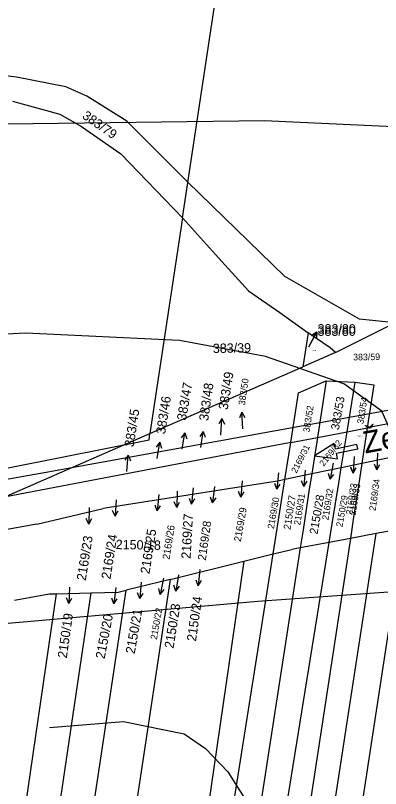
# Model space of a CAD drawing. Extents: x -555860 to -552701, y -1187050 to -1182291.
# Drawn here: x -555043.6 to -554977.1, y -1185590 to -1185449.2 of the extents above; entities that cross this region are included whole.
import ezdxf

# ---------------------------------------------------------------- set-up
doc = ezdxf.new("R2010")
doc.units = 0
for name, color, linetype in [('LEG_2b', 7, 'Continuous'), ('Level 16', 7, 'Continuous'), ('Level 41', 7, 'Continuous'), ('Level 42', 7, 'Continuous'), ('navrh_BV', 7, 'Continuous'), ('Poz předměty', 7, 'Continuous'), ('stav_BV', 7, 'Continuous'), ('Značky kultur', 7, 'Continuous')]:
    doc.layers.add(name, color=color, linetype=linetype)

msp = doc.modelspace()

# ---------------------------------------------------------------- linework, layer by layer
at = {"layer": 'Level 16'}
for p, q in [((-554990.11, -1185509.52), (-554988.72, -1185506.86)), ((-554988.72, -1185506.86), (-554989.63, -1185507.51)), ((-554988.72, -1185506.86), (-554988.74, -1185507.98)), ((-555002.32, -1185521.44), (-555002.78, -1185522.47)), ((-555002.18, -1185524.44), (-555002.32, -1185521.44)), ((-555002.32, -1185521.44), (-555001.78, -1185522.42)), ((-555005.95, -1185522.6), (-555006.52, -1185523.56)), ((-555006.16, -1185525.59), (-555005.95, -1185522.6)), ((-555005.95, -1185522.6), (-555005.52, -1185523.63)), ((-555012.72, -1185525.2), (-555013.37, -1185526.11)), ((-555013.19, -1185528.16), (-555012.72, -1185525.2)), ((-555012.72, -1185525.2), (-555012.38, -1185526.26)), ((-555009.38, -1185524.91), (-555010.01, -1185525.83)), ((-555009.8, -1185527.88), (-555009.38, -1185524.91)), ((-555009.38, -1185524.91), (-555009.02, -1185525.97)), ((-555017.29, -1185526.9), (-555017.94, -1185527.82)), ((-555017.75, -1185529.87), (-555017.29, -1185526.9)), ((-555017.29, -1185526.9), (-555016.95, -1185527.97)), ((-555023.05, -1185529.23), (-555023.62, -1185530.19)), ((-555023.28, -1185532.22), (-555023.05, -1185529.23)), ((-555023.05, -1185529.23), (-555022.63, -1185530.26)), ((-554981.86, -1185529.5), (-554982.05, -1185532.5)), ((-554977.62, -1185528.91), (-554977.73, -1185531.91)), ((-554985.72, -1185530.7), (-554986.27, -1185533.65)), ((-554982.05, -1185532.5), (-554982.48, -1185531.47)), ((-554982.05, -1185532.5), (-554981.49, -1185531.53)), ((-554977.73, -1185531.91), (-554978.19, -1185530.89)), ((-554977.73, -1185531.91), (-554977.2, -1185530.93)), ((-554995.65, -1185532.48), (-554995.95, -1185535.47)), ((-554990.78, -1185531.97), (-554991.04, -1185534.96)), ((-554986.27, -1185533.65), (-554986.58, -1185532.57)), ((-554986.27, -1185533.65), (-554985.6, -1185532.76)), ((-555002.28, -1185533.92), (-555002.5, -1185536.91)), ((-554991.04, -1185534.96), (-554991.45, -1185533.92)), ((-554991.04, -1185534.96), (-554990.45, -1185534.01)), ((-555014.12, -1185535.79), (-555014.2, -1185538.79)), ((-555011.18, -1185535.19), (-555011.5, -1185538.17)), ((-555007.29, -1185534.96), (-555007.66, -1185537.94)), ((-554995.95, -1185535.47), (-554996.35, -1185534.42)), ((-554995.95, -1185535.47), (-554995.35, -1185534.52)), ((-555017.43, -1185536.42), (-555017.73, -1185539.41)), ((-555011.5, -1185538.17), (-555011.89, -1185537.13)), ((-555007.66, -1185537.94), (-555008.03, -1185536.88)), ((-555007.66, -1185537.94), (-555007.04, -1185537.01)), ((-555002.5, -1185536.91), (-555002.93, -1185535.88)), ((-555002.5, -1185536.91), (-555001.93, -1185535.95)), ((-555025.22, -1185537.38), (-555025.43, -1185540.37)), ((-555017.73, -1185539.41), (-555018.13, -1185538.36)), ((-555017.73, -1185539.41), (-555017.13, -1185538.46)), ((-555014.2, -1185538.79), (-555014.67, -1185537.78)), ((-555014.2, -1185538.79), (-555013.67, -1185537.8)), ((-555011.5, -1185538.17), (-555010.9, -1185537.23)), ((-555030.13, -1185538.8), (-555030.2, -1185541.8)), ((-555025.43, -1185540.37), (-555025.86, -1185539.34)), ((-555025.43, -1185540.37), (-555024.86, -1185539.41)), ((-555030.2, -1185541.8), (-555030.68, -1185540.79)), ((-555030.2, -1185541.8), (-555029.68, -1185540.81)), ((-555013.88, -1185551.05), (-555014.35, -1185554.01)), ((-555009.96, -1185550.07), (-555010.27, -1185553.05)), ((-555020.65, -1185552.39), (-555020.92, -1185555.38)), ((-555016.58, -1185551.67), (-555017.18, -1185554.61)), ((-555010.27, -1185553.05), (-555010.67, -1185552.01)), ((-555010.27, -1185553.05), (-555009.67, -1185552.11)), ((-555033.71, -1185553.27), (-555033.81, -1185556.27)), ((-555025.27, -1185553.35), (-555025.64, -1185556.33)), ((-555017.18, -1185554.61), (-555017.47, -1185553.53)), ((-555017.18, -1185554.61), (-555016.49, -1185553.73)), ((-555014.35, -1185554.01), (-555014.69, -1185552.95)), ((-555014.35, -1185554.01), (-555013.7, -1185553.1)), ((-555033.81, -1185556.27), (-555034.28, -1185555.25)), ((-555033.81, -1185556.27), (-555033.28, -1185555.29)), ((-555025.64, -1185556.33), (-555026.01, -1185555.27)), ((-555025.64, -1185556.33), (-555025.02, -1185555.4)), ((-555020.92, -1185555.38), (-555021.33, -1185554.34)), ((-555020.92, -1185555.38), (-555020.33, -1185554.43))]:
    msp.add_line(p, q, dxfattribs=at)
at = {"layer": 'Level 41'}
for points in [[(-555163.67, -1185346.67), (-555140.38, -1185353.88), (-555131.64, -1185357.9), (-555127.21, -1185363.03), (-555123.19, -1185369.69), (-555120, -1185378.29), (-555118.61, -1185384.94), (-555117.78, -1185393.82), (-555117.92, -1185404.91), (-555119.3, -1185416), (-555122.21, -1185429.31), (-555128.04, -1185447.06), (-555134.69, -1185462.04), (-555135.53, -1185464.67), (-555135.53, -1185467.58), (-555134.27, -1185469.42), (-555131.23, -1185470.63), (-555126.1, -1185471.9), (-555114.87, -1185472.16), (-555092, -1185469.53), (-554998.24, -1185468.3), (-554952.6, -1185470.44), (-554885.26, -1185472.28), (-554861.37, -1185479.43)], [(-554973.93, -1185527.82), (-554976.83, -1185521.26), (-554983.78, -1185516.25), (-554998.02, -1185511.3), (-555013.67, -1185508.39), (-555041.68, -1185507.01), (-555071.41, -1185508.56), (-555095.98, -1185509.56), (-555126.92, -1185507.45), (-555168.5, -1185512.17)], [(-555078.8, -1185553.1), (-555076.6, -1185561.77), (-555062.16, -1185561.39), (-554999.42, -1185555.87), (-554951.86, -1185552.47), (-554938.22, -1185554.1), (-554929.9, -1185556.88), (-554921.3, -1185562.28), (-554914.92, -1185568.8), (-554911.59, -1185575.46), (-554909.79, -1185582.11), (-554909.52, -1185585.44), (-554910.21, -1185593.76)]]:
    msp.add_lwpolyline(points, dxfattribs=at)
at = {"layer": 'Level 42'}
msp.add_lwpolyline([(-555037.34, -1185578.87), (-555023.9, -1185577.76), (-555012.81, -1185580.03), (-555008.93, -1185582.67), (-555004.91, -1185586.96), (-554999.36, -1185595.7), (-554995.07, -1185604.3), (-554993.54, -1185610.12), (-554990.91, -1185637.02), (-554991.05, -1185655.32), (-554992.15, -1185666.42), (-554993.54, -1185673.07), (-555002.14, -1185697.34), (-555011.29, -1185712.73), (-555022.24, -1185726.18), (-555031.39, -1185735.05), (-555042.9, -1185742.68), (-555049.62, -1185745.91), (-555053.36, -1185747.24)], dxfattribs=at)
at = {"layer": 'navrh_BV'}
for p, q in [((-555043.37, -1185460.39), (-555055.8, -1185458.87)), ((-555034.37, -1185462.16), (-555043.37, -1185460.39)), ((-555030.54, -1185463.89), (-555034.37, -1185462.16)), ((-555023.3, -1185468.41), (-555030.54, -1185463.89)), ((-555044.1, -1185464.78), (-555035.47, -1185467.12)), ((-555035.47, -1185467.12), (-555031.53, -1185469.39)), ((-555031.53, -1185469.39), (-555024.39, -1185474.34)), ((-555012.23, -1185479.49), (-555023.3, -1185468.41)), ((-555024.39, -1185474.34), (-555013.13, -1185486.02)), ((-554994.53, -1185496.73), (-555012.23, -1185479.49)), ((-555013.13, -1185486.02), (-555019.08, -1185525.33)), ((-555013.13, -1185486.02), (-555006.59, -1185493.29)), ((-555006.59, -1185493.29), (-555001.13, -1185499.31)), ((-554980.93, -1185504.47), (-554994.53, -1185496.73)), ((-555001.13, -1185499.31), (-554995.39, -1185503.25)), ((-554995.39, -1185503.25), (-554990.26, -1185506.97)), ((-554974.46, -1185505.17), (-554980.93, -1185504.47)), ((-554985.26, -1185510.56), (-554974.46, -1185505.17)), ((-554990.26, -1185506.97), (-554991.24, -1185513.17)), ((-554986.24, -1185509.73), (-554990.26, -1185506.97)), ((-554985.26, -1185510.56), (-554986.24, -1185509.73)), ((-554985.26, -1185510.56), (-554991.24, -1185513.17)), ((-555019.08, -1185525.33), (-554991.24, -1185513.17)), ((-554991.99, -1185517.9), (-554986.99, -1185515.73)), ((-554986.99, -1185515.73), (-554988.59, -1185526.01)), ((-554986.99, -1185515.73), (-554981.72, -1185515.96)), ((-554983.18, -1185524.98), (-554981.72, -1185515.96)), ((-554981.72, -1185515.96), (-554978.32, -1185516.42)), ((-554978.32, -1185516.42), (-554979.51, -1185524.28)), ((-554993.42, -1185526.94), (-554991.99, -1185517.9)), ((-554958.66, -1185520.29), (-554979.51, -1185524.28)), ((-554983.18, -1185524.98), (-554979.51, -1185524.28)), ((-554979.51, -1185524.28), (-554980.5, -1185530.76)), ((-555045.61, -1185536.92), (-555019.08, -1185525.33)), ((-554988.59, -1185526.01), (-554983.18, -1185524.98)), ((-554984.24, -1185531.55), (-554983.18, -1185524.98)), ((-554993.42, -1185526.94), (-555045.61, -1185536.92)), ((-554994.49, -1185533.71), (-554993.42, -1185526.94)), ((-554993.42, -1185526.94), (-554988.59, -1185526.01)), ((-554988.59, -1185526.01), (-554989.62, -1185532.68)), ((-554962.77, -1185527.02), (-554980.5, -1185530.76)), ((-554984.24, -1185531.55), (-554989.62, -1185532.68)), ((-554984.69, -1185534.37), (-554984.24, -1185531.55)), ((-554980.5, -1185530.76), (-554984.24, -1185531.55)), ((-554980.5, -1185530.76), (-554980.93, -1185533.63)), ((-554989.62, -1185532.68), (-554994.49, -1185533.71)), ((-554989.62, -1185532.68), (-554990.05, -1185535.43)), ((-554995.45, -1185533.91), (-555027.57, -1185538.99)), ((-554994.49, -1185533.71), (-554995.45, -1185533.91)), ((-554994.91, -1185536.39), (-554994.49, -1185533.71)), ((-554985.88, -1185541.74), (-554984.69, -1185534.37)), ((-554980.93, -1185533.63), (-554982.05, -1185540.95)), ((-554990.05, -1185535.43), (-554991.2, -1185542.83)), ((-554996.08, -1185543.77), (-554994.91, -1185536.39)), ((-555039.67, -1185541.81), (-555027.57, -1185538.99)), ((-554982.05, -1185540.95), (-554982.57, -1185544.42)), ((-555039.67, -1185541.81), (-555051.91, -1185544)), ((-554991.2, -1185542.83), (-554991.71, -1185546.13)), ((-554972.84, -1185542.6), (-554988.55, -1185645.94)), ((-554986.43, -1185545.14), (-554985.88, -1185541.74)), ((-554972.84, -1185542.6), (-554977.89, -1185543.54)), ((-554996.63, -1185547.25), (-554996.08, -1185543.77)), ((-554993.53, -1185645.31), (-554977.89, -1185543.54)), ((-554977.89, -1185543.54), (-554982.57, -1185544.42)), ((-555002.44, -1185644.25), (-554986.43, -1185545.14)), ((-554982.57, -1185544.42), (-554997.82, -1185644.78)), ((-554986.43, -1185545.14), (-554991.71, -1185546.13)), ((-554982.57, -1185544.42), (-554986.43, -1185545.14)), ((-554991.71, -1185546.13), (-555006.85, -1185643.69)), ((-554996.63, -1185547.25), (-554993.21, -1185546.41)), ((-554991.71, -1185546.13), (-554993.21, -1185546.41)), ((-555011.76, -1185642.96), (-554996.63, -1185547.25)), ((-555001.98, -1185548.57), (-554996.63, -1185547.25)), ((-555001.98, -1185548.57), (-555015.64, -1185642.52)), ((-555015.41, -1185551.88), (-555001.98, -1185548.57)), ((-555015.41, -1185551.88), (-555028.82, -1185640.86)), ((-555015.41, -1185551.88), (-555023.4, -1185553.84)), ((-555036.43, -1185639.96), (-555023.4, -1185553.84)), ((-555024.85, -1185554.2), (-555023.4, -1185553.84)), ((-555048.28, -1185638.15), (-555036.08, -1185554.49)), ((-555043.74, -1185555.69), (-555037.4, -1185554.52)), ((-555029.81, -1185554.33), (-555042.44, -1185639.09)), ((-555037.4, -1185554.52), (-555036.08, -1185554.49)), ((-555036.08, -1185554.49), (-555029.81, -1185554.33)), ((-555029.81, -1185554.33), (-555024.85, -1185554.2))]:
    msp.add_line(p, q, dxfattribs=at)
at = {"layer": 'Poz předměty'}
for points in [[(-555013.13, -1185486.02), (-555005.1, -1185432.97), (-555052.93, -1185407.2), (-555067.37, -1185399.4), (-555081.04, -1185464.34)], [(-555101.59, -1185540.83), (-555099.07, -1185543.16), (-555038.97, -1185532.52), (-554974.74, -1185520.88), (-554917.32, -1185509.78), (-554856.6, -1185497.07), (-554852.65, -1185494.03)], [(-555051.7, -1185532.91), (-555019.24, -1185526.44), (-555019.08, -1185525.33)]]:
    msp.add_lwpolyline(points, dxfattribs=at)
at = {"layer": 'stav_BV'}
for p, q in [((-554990.11, -1185509.52), (-554988.7, -1185506.87)), ((-554988.7, -1185506.87), (-554989.61, -1185507.52)), ((-554988.7, -1185506.87), (-554988.73, -1185507.99)), ((-554981.86, -1185529.5), (-554982.07, -1185532.49)), ((-554982.07, -1185532.49), (-554982.5, -1185531.46)), ((-554982.07, -1185532.49), (-554981.5, -1185531.53))]:
    msp.add_line(p, q, dxfattribs=at)
at = {"layer": 'Značky kultur'}
for p, q in [((-554985.3, -1185528.13), (-554985.5, -1185527.15)), ((-554981.38, -1185527.29), (-554985.3, -1185528.13)), ((-554981.22, -1185528.08), (-554981.38, -1185527.29)), ((-554985.13, -1185528.91), (-554981.22, -1185528.08)), ((-554984.92, -1185529.89), (-554985.13, -1185528.91))]:
    msp.add_line(p, q, dxfattribs=at)
for points in [[(-554985.5, -1185527.15), (-554989.12, -1185529.36)], [(-554989.12, -1185529.36), (-554984.92, -1185529.89)]]:
    msp.add_lwpolyline(points, dxfattribs=at)

# ---------------------------------------------------------------- texts
at = {"layer": 'LEG_2b'}
for s, height, rotation, p in [('383/79', 1.7, 325, (-555031.53, -1185467.77)), ('383/39', 1.7, 1, (-555007.6, -1185510.65)), ('383/53', 1.5, 80, (-554984.67, -1185524.74)), ('383/54', 1.2, 81, (-554980.2, -1185523.64)), ('383/52', 1.2, 81, (-554990.02, -1185525.17)), ('2169/32', 1.139, 52, (-554987.43, -1185531.38)), ('2169/31', 1.139, 63, (-554992.4, -1185532.62)), ('2169/33', 1.2, 81, (-554981.64, -1185540.25)), ('2150/27', 1.3, 81, (-554993.49, -1185542.89)), ('2150/28', 1.5, 80, (-554988.57, -1185543.74)), ('2150/29', 1.2, 80, (-554984.02, -1185542.4)), ('2150/18', 1.7, 359, (-555025.31, -1185546.36))]:
    msp.add_text(s, height=height, rotation=rotation, dxfattribs=at).set_placement(p)
for s, height, p in [('383/80', 1.7, (-554988.55, -1185507.52)), ('383/80', 0.2, (-554989.64, -1185510.28)), ('2169/33', 0.2, (-554981.4, -1185525.89))]:
    msp.add_text(s, height=height, dxfattribs=at).set_placement(p)
at = {"layer": 'Level 16'}
msp.add_text('383/80', height=1.7, dxfattribs=at).set_placement((-554988.55, -1185507.09))
for s, height, rotation, p in [('383/59', 1.2, 0.9, (-554982.06, -1185512)), ('383/49', 1.7, 81, (-555004.92, -1185521.08)), ('383/47', 1.7, 80.1, (-555012.52, -1185523.03)), ('383/50', 1.2, 81.9, (-555001.78, -1185520.22)), ('383/48', 1.7, 81.9, (-555008.47, -1185523.1)), ('383/46', 1.7, 81, (-555016.32, -1185525.51)), ('383/45', 1.7, 81, (-555022.05, -1185527.85)), ('2169/33', 1.2, 81, (-554982.25, -1185540.19)), ('2169/34', 1.2, 81.9, (-554977.99, -1185539.45)), ('2169/32', 1.2, 81, (-554986.57, -1185541.14)), ('2169/30', 1.2, 80.1, (-554996.5, -1185542.75)), ('2169/31', 1.2, 81, (-554991.71, -1185542.08)), ('2169/27', 1.7, 86.8985, (-555011.67, -1185548.16)), ('2169/29', 1.3, 80.1, (-555002.52, -1185545.08)), ('2169/28', 1.5, 81.9, (-555008.91, -1185548.5)), ('2169/25', 1.7, 81, (-555019.16, -1185550.96)), ('2169/26', 1.3, 81, (-555015.52, -1185548.32)), ('2169/23', 1.7, 81, (-555030.76, -1185552.18)), ('2169/24', 1.7, 81, (-555026.27, -1185551.93)), ('2150/24', 1.7, 81.9, (-555010.69, -1185563.24)), ('2150/23', 1.7, 81, (-555014.78, -1185564.54)), ('2150/19', 1.7, 81.9, (-555034.22, -1185566.31)), ('2150/20', 1.7, 79.2, (-555027.33, -1185566.45)), ('2150/21', 1.7, 80.1, (-555021.85, -1185565.52)), ('2150/22', 1.2, 80.1, (-555017.81, -1185562.91))]:
    msp.add_text(s, height=height, rotation=rotation, dxfattribs=at).set_placement(p)
at = {"layer": 'Značky kultur'}
msp.add_text('Žeravický potok', height=4, rotation=10.4683, dxfattribs=at).set_placement((-554979.89, -1185528.96))

doc.saveas('drawing.dxf')
